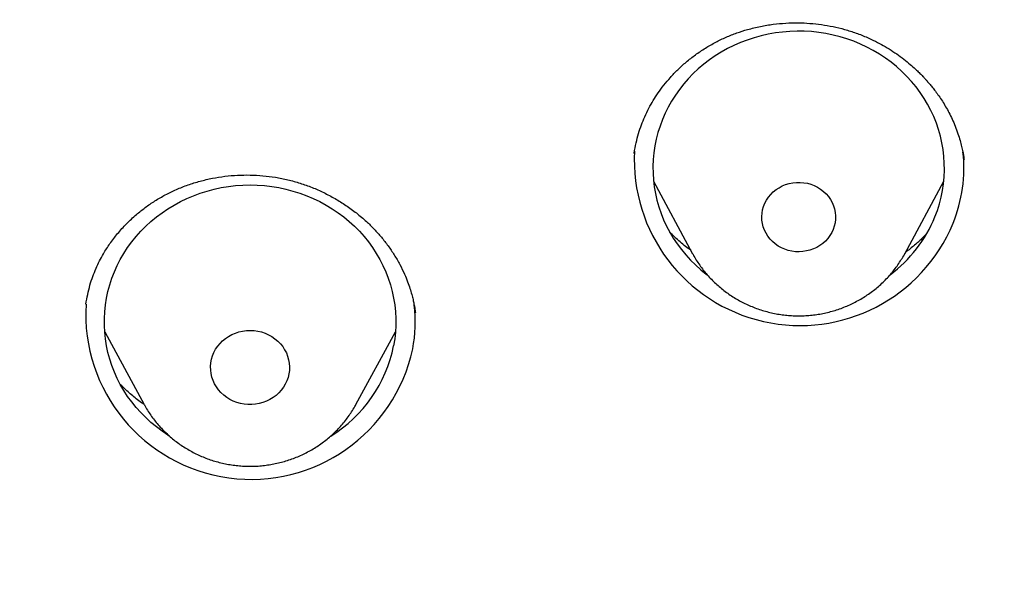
# Model space of a CAD drawing. Header units: millimetres. Extents: x 8 to 562, y 12 to 805.
# Tile 499 of 538: x 293 to 303, y 749 to 755. Entities that reach past the tile are written whole.
import ezdxf

# ---------------------------------------------------------------- set-up
doc = ezdxf.new("R2010")
doc.units = ezdxf.units.MM

msp = doc.modelspace()

# ---------------------------------------------------------------- linework, layer by layer
at = {"color": 7, "linetype": 'Continuous', "lineweight": 30}
for p, q in [((299.25, 753.715), (299.249, 753.707)), ((302.644, 753.651), (302.643, 753.658)), ((299.449, 753.424), (299.851, 752.679)), ((302.034, 752.679), (302.435, 753.424)), ((299.852, 752.677), (299.851, 752.679)), ((293.608, 752.161), (293.608, 752.158)), ((296.997, 752.075), (296.997, 752.079)), ((293.8, 751.875), (294.207, 751.128)), ((296.386, 751.128), (296.792, 751.875))]:
    msp.add_line(p, q, dxfattribs=at)
at = {"color": 7, "linetype": 'Continuous', "lineweight": 30, "flags": 128}
for points in [[(302.345, 753.059), (302.37, 753.125), (302.391, 753.192), (302.408, 753.261), (302.422, 753.33), (302.433, 753.399), (302.439, 753.469), (302.442, 753.54), (302.441, 753.61), (302.437, 753.68), (302.428, 753.75), (302.416, 753.819), (302.401, 753.888), (302.381, 753.956), (302.359, 754.023), (302.332, 754.089), (302.302, 754.153), (302.269, 754.216), (302.233, 754.277), (302.193, 754.337), (302.15, 754.394), (302.104, 754.45), (302.055, 754.503), (302.004, 754.554), (301.95, 754.603), (301.893, 754.649), (301.834, 754.692), (301.773, 754.732), (301.71, 754.77), (301.644, 754.804), (301.577, 754.835), (301.509, 754.864), (301.439, 754.889), (301.368, 754.91), (301.296, 754.928), (301.223, 754.943), (301.149, 754.955), (301.074, 754.963), (301, 754.967), (300.925, 754.968), (300.85, 754.965), (300.776, 754.959), (300.702, 754.95), (300.628, 754.937), (300.555, 754.92), (300.484, 754.901), (300.413, 754.877), (300.344, 754.851), (300.276, 754.821), (300.21, 754.789), (300.145, 754.753), (300.083, 754.714), (300.023, 754.672), (299.965, 754.628), (299.909, 754.581), (299.856, 754.531), (299.806, 754.479), (299.759, 754.425), (299.714, 754.368), (299.673, 754.31), (299.635, 754.249), (299.6, 754.187), (299.568, 754.123), (299.54, 754.058), (299.515, 753.992), (299.494, 753.925), (299.476, 753.856), (299.462, 753.787), (299.452, 753.718), (299.445, 753.648), (299.442, 753.577), (299.443, 753.507), (299.448, 753.437), (299.456, 753.367), (299.468, 753.298), (299.484, 753.229), (299.503, 753.161), (299.526, 753.094), (299.552, 753.029), (299.582, 752.964), (299.615, 752.901), (299.652, 752.84), (299.692, 752.78), (299.735, 752.723), (299.78, 752.667), (299.829, 752.614), (299.881, 752.563), (299.935, 752.514), (299.991, 752.468), (300.002, 752.46)], [(301.298, 752.929), (301.282, 752.897), (301.264, 752.865), (301.242, 752.836), (301.217, 752.809), (301.19, 752.785), (301.16, 752.763), (301.128, 752.744), (301.094, 752.728), (301.058, 752.716), (301.022, 752.707), (300.984, 752.701), (300.947, 752.699), (300.909, 752.7), (300.871, 752.705), (300.834, 752.713), (300.799, 752.725), (300.764, 752.74), (300.732, 752.758), (300.701, 752.78), (300.673, 752.804), (300.648, 752.83), (300.625, 752.859), (300.606, 752.889), (300.59, 752.921), (300.578, 752.955), (300.569, 752.99), (300.564, 753.025), (300.562, 753.061), (300.565, 753.096), (300.571, 753.131), (300.581, 753.166), (300.594, 753.199), (300.611, 753.231), (300.631, 753.261), (300.654, 753.289), (300.681, 753.315), (300.709, 753.338), (300.74, 753.358), (300.773, 753.376), (300.808, 753.39), (300.844, 753.401), (300.881, 753.408), (300.919, 753.412), (300.957, 753.413), (300.995, 753.409), (301.032, 753.403), (301.068, 753.393), (301.103, 753.379), (301.137, 753.363), (301.168, 753.343), (301.198, 753.32), (301.224, 753.295), (301.248, 753.268), (301.269, 753.238), (301.287, 753.206), (301.301, 753.173), (301.312, 753.139), (301.319, 753.104), (301.322, 753.069), (301.322, 753.033), (301.317, 752.998), (301.309, 752.963), (301.298, 752.929)], [(294.467, 750.803), (294.451, 750.813), (294.391, 750.854), (294.332, 750.897), (294.276, 750.944), (294.222, 750.993), (294.172, 751.045), (294.123, 751.098), (294.078, 751.154), (294.036, 751.212), (293.997, 751.272), (293.961, 751.334), (293.929, 751.397), (293.9, 751.462), (293.874, 751.528), (293.852, 751.595), (293.834, 751.664), (293.819, 751.732), (293.808, 751.802), (293.8, 751.872), (293.797, 751.942), (293.797, 752.012), (293.8, 752.083), (293.808, 752.152), (293.819, 752.222), (293.834, 752.291), (293.852, 752.359), (293.874, 752.426), (293.9, 752.492), (293.929, 752.557), (293.961, 752.62), (293.997, 752.682), (294.036, 752.742), (294.078, 752.8), (294.123, 752.856), (294.172, 752.91), (294.222, 752.961), (294.276, 753.01), (294.332, 753.057), (294.391, 753.101), (294.451, 753.142), (294.514, 753.18), (294.579, 753.215), (294.645, 753.247), (294.714, 753.276), (294.783, 753.302), (294.854, 753.324), (294.926, 753.343), (294.999, 753.359), (295.073, 753.371), (295.147, 753.38), (295.221, 753.385), (295.296, 753.387), (295.371, 753.385), (295.446, 753.38), (295.52, 753.371), (295.593, 753.359), (295.666, 753.343), (295.738, 753.324), (295.809, 753.302), (295.879, 753.276), (295.947, 753.247), (296.014, 753.215), (296.078, 753.18), (296.141, 753.142), (296.202, 753.101), (296.26, 753.057), (296.316, 753.01), (296.37, 752.961), (296.421, 752.91), (296.469, 752.856), (296.514, 752.8), (296.556, 752.742), (296.595, 752.682), (296.631, 752.62), (296.663, 752.557), (296.693, 752.492), (296.718, 752.426), (296.74, 752.359), (296.759, 752.291), (296.773, 752.222), (296.785, 752.152), (296.792, 752.083), (296.796, 752.012), (296.796, 751.942), (296.792, 751.872), (296.785, 751.802), (296.773, 751.732)], [(295.696, 751.442), (295.688, 751.406), (295.675, 751.371), (295.659, 751.338), (295.64, 751.305), (295.618, 751.275), (295.592, 751.247), (295.564, 751.222), (295.533, 751.199), (295.5, 751.179), (295.465, 751.162), (295.429, 751.148), (295.391, 751.137), (295.353, 751.131), (295.314, 751.127), (295.274, 751.127), (295.235, 751.131), (295.197, 751.138), (295.159, 751.149), (295.123, 751.163), (295.088, 751.181), (295.056, 751.201), (295.025, 751.224), (294.997, 751.25), (294.972, 751.278), (294.95, 751.309), (294.931, 751.341), (294.916, 751.375), (294.904, 751.41), (294.895, 751.446), (294.891, 751.483), (294.89, 751.52), (294.893, 751.557), (294.9, 751.593), (294.911, 751.629), (294.925, 751.663), (294.942, 751.696), (294.963, 751.727), (294.987, 751.756), (295.014, 751.783), (295.044, 751.808), (295.075, 751.829), (295.109, 751.848), (295.145, 751.863), (295.182, 751.875), (295.22, 751.884), (295.259, 751.889), (295.298, 751.89), (295.338, 751.888), (295.376, 751.883), (295.414, 751.874), (295.451, 751.861), (295.487, 751.846), (295.521, 751.827), (295.552, 751.805), (295.582, 751.78), (295.608, 751.753), (295.632, 751.724), (295.652, 751.692), (295.67, 751.659), (295.683, 751.625), (295.693, 751.589), (295.7, 751.553), (295.702, 751.516), (295.701, 751.479), (295.696, 751.442)]]:
    msp.add_lwpolyline(points, dxfattribs=at)
at = {"color": 7, "linetype": 'Continuous', "lineweight": 30}
for centre, radius, start, end in [((300.956, 753.646), 1.706, 176.9937, 337.4502), ((301.133, 753.559), 1.509, 337.9485, 6.3719), ((301.034, 753.594), 1.416, 306.9086, 337.8003), ((295.307, 752.06), 1.702, 176.657, 347.7704), ((295.493, 751.977), 1.503, 349.3632, 6.6248), ((295.391, 752.005), 1.409, 301.4829, 348.8352)]:
    msp.add_arc(centre, radius, start, end, dxfattribs=at)
for points, knots in [([(314.5, 795.533), (314.383, 795.533), (314.153, 795.533), (313.814, 795.531), (313.487, 795.529), (313.172, 795.526), (312.87, 795.522), (312.581, 795.518), (312.305, 795.513), (312.041, 795.508), (311.787, 795.503), (311.542, 795.497), (311.308, 795.491), (311.085, 795.485), (310.874, 795.479), (310.675, 795.473), (310.488, 795.467), (310.312, 795.461), (310.148, 795.455), (309.992, 795.45), (309.84, 795.444), (309.687, 795.438), (309.535, 795.432), (309.381, 795.426), (309.137, 795.415), (308.8, 795.4), (308.277, 795.374), (307.659, 795.341), (306.946, 795.298), (306.23, 795.251), (305.516, 795.2), (304.685, 795.135), (303.739, 795.053), (302.678, 794.952), (301.617, 794.841), (300.558, 794.72), (299.501, 794.589), (298.402, 794.443), (297.263, 794.279), (296.083, 794.097), (295.067, 793.929), (294.213, 793.781), (293.522, 793.651), (292.832, 793.514), (292.141, 793.366), (291.447, 793.208), (290.752, 793.039), (290.059, 792.858), (289.37, 792.667), (288.686, 792.464), (288.005, 792.25), (287.394, 792.045), (286.853, 791.853), (286.38, 791.678), (285.909, 791.496), (285.472, 791.32), (285.065, 791.15), (284.687, 790.986), (284.304, 790.813), (283.942, 790.644), (283.603, 790.481), (283.288, 790.325), (282.976, 790.165), (282.669, 790.004), (282.419, 789.869), (282.224, 789.761), (282.082, 789.682), (281.942, 789.603), (281.804, 789.524), (281.668, 789.444), (281.533, 789.366), (281.403, 789.288), (281.279, 789.213), (281.163, 789.143), (281.056, 789.077), (280.959, 789.017), (280.886, 788.971), (280.837, 788.94), (280.81, 788.923), (280.792, 788.912), (280.778, 788.903), (280.763, 788.893), (280.744, 788.882), (280.717, 788.864), (280.68, 788.841), (280.632, 788.81), (280.576, 788.774), (280.511, 788.732), (280.438, 788.684), (280.358, 788.631), (280.27, 788.573), (280.178, 788.512), (279.988, 788.383), (279.707, 788.19), (279.341, 787.929), (278.988, 787.668), (278.645, 787.406), (278.31, 787.141), (277.984, 786.874), (277.666, 786.605), (277.356, 786.334), (277.053, 786.06), (276.758, 785.784), (276.423, 785.461), (276.052, 785.088), (275.647, 784.661), (275.252, 784.225), (274.868, 783.78), (274.495, 783.328), (274.14, 782.878), (273.802, 782.43), (273.482, 781.985), (273.172, 781.535), (272.871, 781.079), (272.574, 780.609), (272.282, 780.123), (271.995, 779.621), (271.718, 779.114), (271.452, 778.6), (271.197, 778.082), (270.957, 777.568), (270.731, 777.061), (270.519, 776.561), (270.317, 776.058), (270.122, 775.552), (269.928, 775.02), (269.735, 774.461), (269.543, 773.875), (269.362, 773.286), (269.19, 772.694), (269.027, 772.1), (268.873, 771.504), (268.723, 770.887), (268.577, 770.248), (268.436, 769.587), (268.304, 768.925), (268.179, 768.262), (268.038, 767.49), (267.885, 766.608), (267.724, 765.616), (267.574, 764.623), (267.434, 763.628), (267.305, 762.632), (267.186, 761.635), (267.078, 760.637), (266.98, 759.638), (266.893, 758.639), (266.815, 757.639), (266.748, 756.639), (266.702, 755.824), (266.671, 755.197), (266.652, 754.755), (266.634, 754.31), (266.617, 753.858), (266.603, 753.394), (266.593, 753.02), (266.586, 752.739), (266.582, 752.555), (266.579, 752.369), (266.575, 752.181), (266.572, 751.993), (266.57, 751.809), (266.567, 751.625), (266.565, 751.444), (266.564, 751.265), (266.562, 751.096), (266.561, 750.935), (266.56, 750.787), (266.56, 750.65), (266.56, 750.524), (266.559, 750.403), (266.559, 750.28), (266.559, 750.152), (266.56, 750.015), (266.56, 749.865), (266.561, 749.702), (266.563, 749.524), (266.565, 749.337), (266.567, 749.14), (266.571, 748.878), (266.576, 748.557), (266.584, 748.181), (266.593, 747.812), (266.603, 747.45), (266.615, 747.063), (266.63, 746.653), (266.648, 746.218), (266.667, 745.788), (266.688, 745.358), (266.711, 744.929), (266.735, 744.5), (266.775, 743.857), (266.835, 742.999), (266.921, 741.928), (267.019, 740.858), (267.129, 739.789), (267.243, 738.793), (267.358, 737.871), (267.471, 737.022), (267.592, 736.175), (267.721, 735.328), (267.857, 734.482), (268.002, 733.638), (268.153, 732.794), (268.287, 732.09), (268.399, 731.522), (268.488, 731.091), (268.582, 730.656), (268.681, 730.218), (268.785, 729.775), (268.897, 729.324), (269.01, 728.885), (269.125, 728.46), (269.217, 728.134), (269.288, 727.887), (269.336, 727.726), (269.383, 727.57), (269.427, 727.425), (269.468, 727.293), (269.505, 727.174), (269.539, 727.067), (269.565, 726.985), (269.584, 726.925), (269.597, 726.884), (269.61, 726.844), (269.624, 726.801), (269.64, 726.749), (269.652, 726.711), (269.659, 726.69)], [0, 0, 0, 0, 0.003324, 0.006537, 0.009637, 0.012626, 0.015504, 0.018222, 0.020832, 0.023334, 0.02573, 0.028064, 0.030286, 0.032396, 0.034395, 0.036283, 0.038059, 0.039724, 0.041277, 0.042729, 0.044166, 0.045609, 0.047057, 0.048511, 0.049971, 0.054016, 0.058104, 0.064834, 0.071626, 0.078418, 0.085209, 0.092001, 0.102108, 0.112214, 0.122321, 0.132428, 0.142534, 0.152641, 0.163962, 0.175285, 0.186615, 0.193294, 0.199972, 0.206648, 0.213321, 0.220129, 0.226935, 0.233741, 0.240545, 0.247347, 0.254149, 0.26095, 0.265768, 0.270585, 0.275403, 0.280234, 0.284102, 0.288048, 0.292074, 0.296179, 0.299519, 0.302907, 0.306301, 0.309632, 0.3129, 0.314481, 0.316046, 0.317596, 0.319129, 0.320647, 0.322149, 0.32363, 0.325027, 0.326341, 0.327549, 0.328651, 0.329646, 0.330044, 0.330346, 0.330546, 0.330673, 0.330836, 0.33105, 0.331314, 0.331767, 0.332318, 0.332966, 0.333713, 0.334557, 0.335481, 0.336499, 0.3376, 0.338708, 0.343146, 0.347492, 0.351747, 0.355913, 0.360072, 0.36416, 0.36821, 0.372223, 0.376201, 0.380144, 0.384053, 0.389817, 0.395587, 0.40136, 0.40713, 0.412895, 0.418653, 0.424072, 0.429478, 0.434882, 0.440284, 0.445688, 0.451421, 0.45716, 0.462905, 0.468656, 0.474417, 0.480179, 0.485607, 0.491031, 0.496452, 0.501871, 0.507288, 0.513466, 0.519644, 0.525823, 0.532002, 0.538182, 0.544361, 0.55054, 0.557335, 0.564126, 0.570912, 0.577699, 0.58449, 0.594601, 0.604715, 0.61483, 0.624946, 0.635061, 0.645176, 0.655287, 0.665395, 0.6755, 0.685606, 0.695714, 0.705821, 0.710269, 0.714716, 0.719175, 0.723733, 0.728412, 0.73321, 0.735052, 0.73691, 0.738785, 0.740677, 0.742586, 0.744458, 0.746254, 0.748142, 0.749937, 0.75164, 0.753251, 0.75477, 0.75611, 0.757369, 0.75855, 0.759758, 0.761046, 0.762415, 0.763865, 0.765554, 0.76734, 0.769224, 0.771206, 0.773286, 0.777137, 0.78093, 0.784653, 0.788305, 0.791888, 0.796356, 0.800715, 0.805047, 0.809378, 0.81371, 0.818041, 0.822373, 0.833201, 0.844028, 0.854854, 0.865685, 0.87652, 0.885141, 0.893761, 0.902382, 0.911004, 0.919624, 0.928244, 0.936862, 0.945497, 0.949888, 0.954317, 0.958786, 0.963294, 0.967854, 0.972518, 0.977293, 0.9815, 0.98579, 0.987498, 0.989219, 0.990866, 0.992383, 0.993769, 0.995024, 0.996149, 0.997143, 0.997612, 0.998044, 0.998441, 0.998863, 0.999381, 1, 1, 1, 1]), ([(269.429, 753.433), (269.433, 753.474), (269.441, 753.557), (269.454, 753.69), (269.469, 753.833), (269.486, 753.985), (269.504, 754.14), (269.527, 754.323), (269.553, 754.531), (269.584, 754.761), (269.624, 755.043), (269.673, 755.376), (269.734, 755.762), (269.814, 756.243), (269.919, 756.821), (270.054, 757.496), (270.204, 758.185), (270.37, 758.887), (270.553, 759.602), (270.749, 760.314), (270.959, 761.022), (271.182, 761.727), (271.418, 762.428), (271.668, 763.125), (271.93, 763.818), (272.205, 764.506), (272.49, 765.186), (272.787, 765.857), (273.093, 766.52), (273.412, 767.177), (273.734, 767.814), (274.058, 768.429), (274.384, 769.024), (274.72, 769.613), (275.066, 770.198), (275.421, 770.777), (275.786, 771.352), (276.174, 771.94), (276.584, 772.54), (277.019, 773.152), (277.465, 773.757), (277.921, 774.355), (278.389, 774.946), (278.868, 775.529), (279.357, 776.104), (279.857, 776.671), (280.368, 777.23), (280.885, 777.777), (281.41, 778.313), (281.941, 778.838), (282.482, 779.354), (283.018, 779.85), (283.549, 780.324), (284.074, 780.778), (284.606, 781.225), (285.145, 781.663), (285.692, 782.094), (286.245, 782.516), (286.825, 782.944), (287.431, 783.377), (288.064, 783.812), (288.705, 784.238), (289.353, 784.654), (290.009, 785.058), (290.673, 785.452), (291.344, 785.836), (292.022, 786.208), (292.706, 786.57), (293.393, 786.918), (294.082, 787.254), (294.773, 787.576), (295.47, 787.887), (296.155, 788.18), (296.827, 788.456), (297.486, 788.714), (298.149, 788.963), (298.816, 789.202), (299.486, 789.431), (300.161, 789.65), (300.861, 789.865), (301.588, 790.077), (302.342, 790.283), (303.099, 790.476), (303.86, 790.656), (304.624, 790.824), (305.391, 790.98), (306.161, 791.122), (306.934, 791.252), (307.708, 791.369), (308.368, 791.458), (308.913, 791.524), (309.34, 791.572), (309.762, 791.616), (310.071, 791.645), (310.268, 791.663), (310.36, 791.671), (310.455, 791.679), (310.56, 791.687), (310.674, 791.697), (310.798, 791.706), (310.932, 791.717), (311.078, 791.727), (311.237, 791.738), (311.409, 791.75), (311.592, 791.761), (311.723, 791.769), (311.793, 791.773), (311.797, 791.773)], [0, 0, 0, 0, 0.002144, 0.004429, 0.006858, 0.009433, 0.012067, 0.014656, 0.018632, 0.022498, 0.026253, 0.032818, 0.039302, 0.045712, 0.05714, 0.068567, 0.079995, 0.092239, 0.104483, 0.116727, 0.128972, 0.141217, 0.153461, 0.165706, 0.177951, 0.190196, 0.202441, 0.214468, 0.2265, 0.238539, 0.250572, 0.261706, 0.272841, 0.283975, 0.29511, 0.306244, 0.317378, 0.328513, 0.34076, 0.353006, 0.365246, 0.377488, 0.389733, 0.401977, 0.414222, 0.426467, 0.438712, 0.450956, 0.462983, 0.475012, 0.487053, 0.499103, 0.510242, 0.521374, 0.532506, 0.543638, 0.554769, 0.565901, 0.577033, 0.589278, 0.601523, 0.613766, 0.626007, 0.638253, 0.650502, 0.662751, 0.675, 0.687249, 0.699499, 0.711529, 0.72356, 0.735592, 0.747629, 0.758771, 0.769906, 0.78104, 0.792173, 0.803306, 0.814439, 0.825572, 0.837818, 0.850065, 0.862311, 0.874557, 0.886804, 0.89905, 0.911296, 0.923542, 0.935789, 0.948035, 0.954771, 0.961506, 0.968162, 0.974653, 0.976059, 0.977457, 0.978938, 0.980573, 0.982361, 0.984304, 0.986401, 0.988652, 0.991176, 0.993871, 0.996735, 0.99977, 1, 1, 1, 1]), ([(299.249, 753.714), (299.255, 753.749), (299.267, 753.817), (299.293, 753.914), (299.323, 754.004), (299.359, 754.091), (299.399, 754.174), (299.445, 754.256), (299.496, 754.334), (299.554, 754.414), (299.622, 754.494), (299.698, 754.574), (299.784, 754.652), (299.879, 754.726), (299.981, 754.795), (300.087, 754.855), (300.195, 754.907), (300.304, 754.951), (300.422, 754.988), (300.547, 755.018), (300.679, 755.04), (300.808, 755.052), (300.935, 755.055), (301.057, 755.05), (301.178, 755.037), (301.297, 755.016), (301.416, 754.987), (301.534, 754.95), (301.64, 754.908), (301.733, 754.864), (301.814, 754.821), (301.893, 754.773), (301.97, 754.721), (302.04, 754.668), (302.102, 754.616), (302.151, 754.572), (302.189, 754.535), (302.218, 754.505), (302.242, 754.479), (302.265, 754.454), (302.29, 754.425), (302.319, 754.39), (302.351, 754.348), (302.386, 754.3), (302.421, 754.247), (302.456, 754.19), (302.49, 754.129), (302.523, 754.062), (302.554, 753.99), (302.581, 753.916), (302.603, 753.846), (302.619, 753.784), (302.631, 753.731), (302.639, 753.687), (302.643, 753.661), (302.645, 753.649)], [0, 0, 0, 0, 0.024896, 0.047614, 0.068161, 0.088121, 0.109623, 0.128733, 0.148928, 0.170214, 0.192592, 0.216065, 0.240633, 0.266295, 0.292165, 0.317509, 0.342338, 0.366664, 0.390485, 0.418407, 0.445602, 0.472056, 0.497754, 0.522684, 0.546929, 0.571368, 0.596213, 0.621467, 0.647136, 0.665729, 0.684541, 0.703575, 0.722833, 0.741726, 0.758538, 0.773158, 0.783086, 0.791666, 0.798896, 0.805281, 0.813177, 0.822695, 0.833937, 0.84656, 0.860455, 0.874195, 0.888998, 0.904873, 0.921774, 0.939275, 0.955183, 0.969184, 0.981301, 0.99156, 1, 1, 1, 1]), ([(293.607, 752.16), (293.612, 752.193), (293.624, 752.259), (293.647, 752.354), (293.676, 752.443), (293.709, 752.527), (293.745, 752.604), (293.793, 752.69), (293.854, 752.785), (293.933, 752.888), (294.024, 752.989), (294.12, 753.078), (294.218, 753.156), (294.317, 753.224), (294.424, 753.286), (294.538, 753.341), (294.657, 753.388), (294.781, 753.426), (294.908, 753.456), (295.037, 753.477), (295.167, 753.488), (295.297, 753.49), (295.428, 753.483), (295.558, 753.467), (295.686, 753.441), (295.812, 753.406), (295.935, 753.362), (296.055, 753.309), (296.172, 753.247), (296.284, 753.177), (296.392, 753.099), (296.489, 753.017), (296.574, 752.933), (296.649, 752.85), (296.718, 752.761), (296.781, 752.667), (296.838, 752.569), (296.883, 752.477), (296.917, 752.394), (296.941, 752.325), (296.96, 752.263), (296.973, 752.209), (296.983, 752.163), (296.99, 752.124), (296.995, 752.094), (296.997, 752.078), (296.998, 752.071)], [0, 0, 0, 0, 0.0246135, 0.0476864, 0.069244, 0.0893225, 0.1079626, 0.1254445, 0.1521183, 0.1797378, 0.2083219, 0.2378968, 0.2622983, 0.2873863, 0.3130861, 0.3393385, 0.365981, 0.3925958, 0.4191689, 0.4457014, 0.4721939, 0.4986484, 0.5250711, 0.5514742, 0.5778744, 0.6042791, 0.6306917, 0.6571971, 0.683977, 0.7110232, 0.7383203, 0.7658547, 0.7889772, 0.812259, 0.8357068, 0.8593215, 0.8831066, 0.9070727, 0.9244465, 0.9401493, 0.9541791, 0.9665477, 0.9772742, 0.9863882, 0.9939369, 1, 1, 1, 1]), ([(299.831, 752.716), (299.813, 752.728), (299.756, 752.769), (299.683, 752.832), (299.632, 752.884), (299.615, 752.902)], [0, 0, 0, 0, 0.223108, 0.736696, 1, 1, 1, 1]), ([(302.255, 752.88), (302.246, 752.87), (302.211, 752.835), (302.145, 752.775), (302.083, 752.723), (302.046, 752.698), (302.043, 752.696)], [0, 0, 0, 0, 0.140751, 0.531173, 0.954437, 1, 1, 1, 1]), ([(299.852, 752.677), (299.856, 752.67), (299.87, 752.643), (299.897, 752.6), (299.932, 752.548), (299.97, 752.498), (300.011, 752.45), (300.054, 752.405), (300.1, 752.361), (300.148, 752.32), (300.198, 752.281), (300.251, 752.245), (300.305, 752.211), (300.361, 752.18), (300.418, 752.153), (300.477, 752.128), (300.538, 752.106), (300.599, 752.087), (300.662, 752.071), (300.725, 752.058), (300.789, 752.049), (300.853, 752.043), (300.918, 752.04), (300.983, 752.04), (301.047, 752.044), (301.112, 752.051), (301.176, 752.061), (301.239, 752.075), (301.301, 752.091), (301.363, 752.111), (301.423, 752.134), (301.482, 752.16), (301.539, 752.189), (301.595, 752.22), (301.649, 752.255), (301.701, 752.292), (301.751, 752.332), (301.799, 752.374), (301.844, 752.419), (301.887, 752.465), (301.927, 752.514), (301.964, 752.565), (301.999, 752.618), (302.022, 752.656), (302.033, 752.677), (302.034, 752.68)], [0, 0, 0, 0, 0.010222, 0.033994, 0.05779, 0.081611, 0.105459, 0.129334, 0.153238, 0.17717, 0.20113, 0.225118, 0.249133, 0.273175, 0.297241, 0.32133, 0.345442, 0.369573, 0.393723, 0.41789, 0.44207, 0.466263, 0.490466, 0.514677, 0.538894, 0.563113, 0.587332, 0.61155, 0.635763, 0.659969, 0.684166, 0.708351, 0.732523, 0.756677, 0.780813, 0.804927, 0.829019, 0.853086, 0.877126, 0.901139, 0.925123, 0.949077, 0.973002, 0.996897, 1, 1, 1, 1]), ([(294.206, 751.128), (294.187, 751.14), (294.134, 751.178), (294.052, 751.245), (293.993, 751.303), (293.964, 751.33)], [0, 0, 0, 0, 0.212523, 0.614342, 1, 1, 1, 1]), ([(294.208, 751.126), (294.208, 751.126), (294.218, 751.107), (294.24, 751.07), (294.274, 751.018), (294.311, 750.967), (294.351, 750.919), (294.394, 750.872), (294.439, 750.828), (294.486, 750.786), (294.536, 750.746), (294.587, 750.709), (294.641, 750.675), (294.696, 750.643), (294.754, 750.614), (294.812, 750.588), (294.872, 750.565), (294.933, 750.545), (294.995, 750.529), (295.059, 750.515), (295.122, 750.505), (295.186, 750.497), (295.251, 750.493), (295.316, 750.493), (295.38, 750.495), (295.445, 750.501), (295.509, 750.511), (295.572, 750.523), (295.635, 750.538), (295.697, 750.557), (295.757, 750.579), (295.817, 750.604), (295.875, 750.632), (295.931, 750.663), (295.986, 750.696), (296.038, 750.733), (296.089, 750.771), (296.138, 750.813), (296.184, 750.857), (296.227, 750.903), (296.268, 750.951), (296.307, 751.001), (296.342, 751.053), (296.368, 751.096), (296.382, 751.121), (296.386, 751.129)], [0, 0, 0, 0, 0.0009, 0.024744, 0.048611, 0.072503, 0.096422, 0.120368, 0.144342, 0.168345, 0.192376, 0.216435, 0.240521, 0.264634, 0.288772, 0.312935, 0.33712, 0.361325, 0.38555, 0.409792, 0.434049, 0.458318, 0.482599, 0.506888, 0.531184, 0.555484, 0.579784, 0.604083, 0.628379, 0.652668, 0.676949, 0.701219, 0.725475, 0.749716, 0.773939, 0.798141, 0.822321, 0.846476, 0.870605, 0.894707, 0.91878, 0.942824, 0.966838, 0.990823, 1, 1, 1, 1])]:
    msp.add_open_spline(points, degree=3, knots=knots, dxfattribs=at)

doc.saveas('drawing.dxf')
